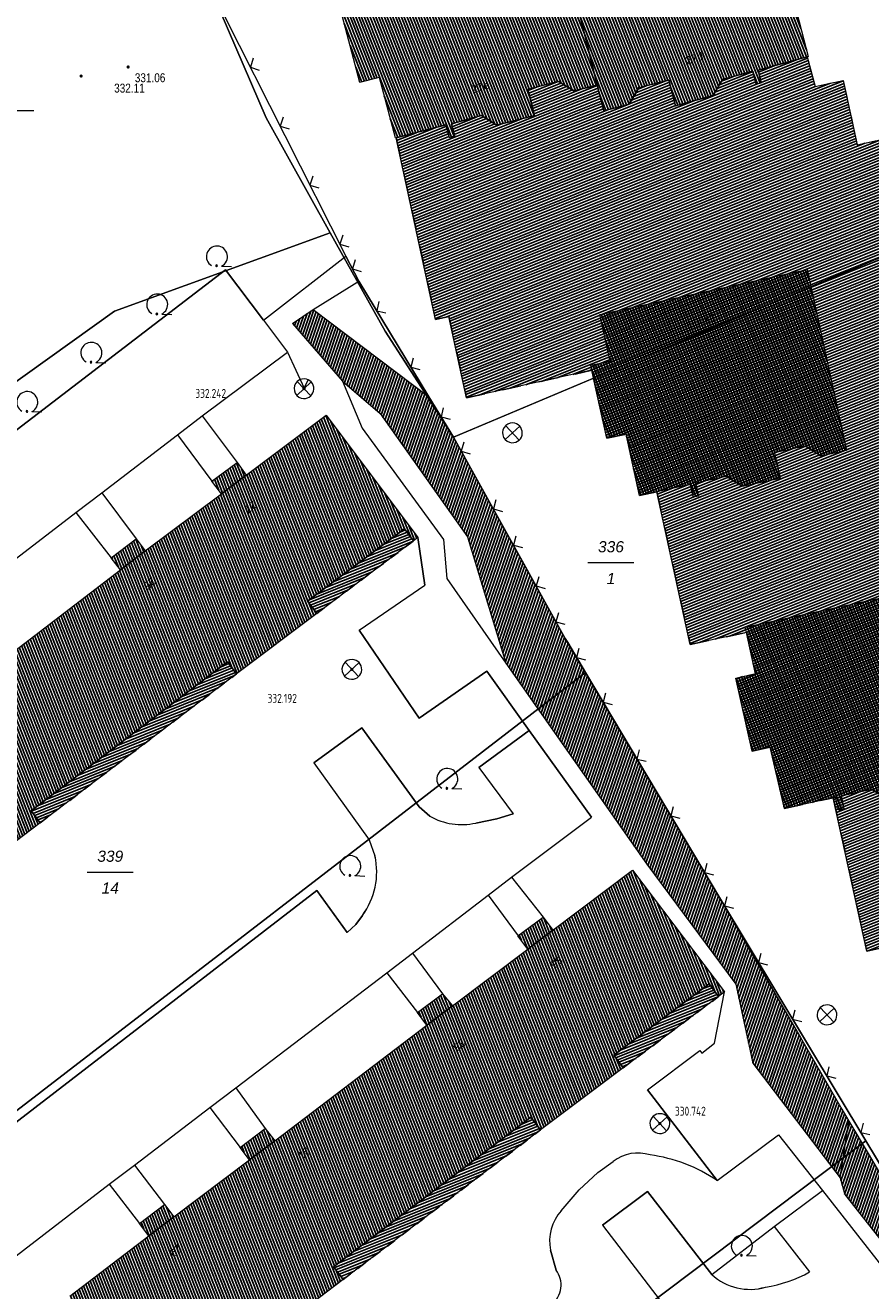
# Model space of a CAD drawing. Header units: metres. Extents: x 345144 to 348639, y 5629211 to 5635235.
# Tile 949 of 1056: x 347584 to 347648, y 5631077 to 5631172. Entities that reach past the tile are written whole.
import ezdxf
from ezdxf.enums import TextEntityAlignment as Align

# ---------------------------------------------------------------- set-up
doc = ezdxf.new("R2010")
doc.units = ezdxf.units.M
doc.header["$MEASUREMENT"] = 0
doc.linetypes.add('4_4', pattern=[1.4, 0.7, -0.7])
doc.linetypes.add('8_8', pattern=[2.8, 1.4, -1.4])
for name, color, linetype in [('011 Gebäude', 7, 'Continuous'), ('028 Geländeform', 7, 'Continuous'), ('028 Geländeform Ausg.', 7, 'Continuous'), ('065-066 Ver_Entsorgung', 7, 'Continuous'), ('065-066 Ver_Entsorgung Ausg.', 7, 'Continuous'), ('081-083 Topographie', 7, 'Continuous'), ('AX Flurstück', 7, 'Continuous'), ('AX Gebäude', 7, 'Continuous'), ('Definitionslinie', 7, 'Continuous'), ('Präsentationsobjekt -Text (punktförmig)', 7, 'Continuous')]:
    doc.layers.add(name, color=color, linetype=linetype)
doc.styles.add('ARIAL', font='arial.ttf', dxfattribs={"height": 1})
doc.styles.add('ARIALIT', font='ariali.ttf', dxfattribs={"height": 1})
doc.styles.add('DIN-6776-IT', font='txt', dxfattribs={"height": 1})
pattern_1 = [(201.882352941, (0, 0), (0.074540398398, -0.185590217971), [])]
pattern_2 = [(250.9552151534, (0, 0), (0.1890527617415, -0.065261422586), [])]
pattern_3 = [(111.5294117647, (0, 0), (-0.186045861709, -0.07339575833), [])]

# ---------------------------------------------------------------- blocks, each defined once
blk = doc.blocks.new('alk_3504_nrw')
at = {"color": 134, "lineweight": 5, "true_color": 0x00b2b2, "flags": 128}
for points in [[(-0.729333, -0.684), (-0.707333, -0.707333), (0.707333, 0.707333)], [(-0.707333, 0.707333), (0.707333, -0.707333)]]:
    blk.add_lwpolyline(points, dxfattribs=at)
at = {"color": 134, "lineweight": 5, "true_color": 0x00b2b2}
for start, end in [(90, -90), (-90, 90)]:
    blk.add_arc((0, 0), 1, start, end, dxfattribs=at)
blk = doc.blocks.new('alk_043x_nrw')
h = blk.add_hatch(color=7)
edge = h.paths.add_edge_path(flags=0)
edge.add_arc((0, 0), 1, 180, 360, ccw=False)
edge.add_arc((0, 0), 1, 0, 180, ccw=False)
blk = doc.blocks.new('alk_7100_nrwx2')
at = {"true_color": 0x2e2e2e}
h = blk.add_hatch(color=250, dxfattribs=at)
edge = h.paths.add_edge_path(flags=0)
edge.add_arc((0.024073, -0.597267), 0.057254, 180, 360, ccw=False)
edge.add_arc((0.024073, -0.597267), 0.057255, 0, 180, ccw=False)
at = {"color": 250, "lineweight": 5, "true_color": 0x2e2e2e, "flags": 128}
blk.add_lwpolyline([(0.349382, -0.597267), (1, -0.597267)], dxfattribs=at)
at = {"color": 250, "lineweight": 5, "true_color": 0x2e2e2e}
for centre, radius, start, end in [((0.024073, 0.012362), 0.690995, -61.91481688, -118.08518312), ((0.024073, -0.597267), 0.057255, 0, 180), ((0.024073, -0.597267), 0.057254, 180, 0)]:
    blk.add_arc(centre, radius, start, end, dxfattribs=at)

msp = doc.modelspace()

# ---------------------------------------------------------------- hatches: boundary and pattern name
at = {"layer": '011 Gebäude', "true_color": 0x8f8f8f}
h = msp.add_hatch(dxfattribs=at)
h.set_pattern_fill('_USER', color=252, scale=0.2, angle=201.88235294, style=0, pattern_type=0)
h.set_pattern_definition(pattern_1)
h.paths.add_polyline_path([(347672.322, 5631114.234), (347668.921, 5631111.55), (347668.921, 5631111.55), (347671.94, 5631105.073), (347671.94, 5631105.073), (347671.756, 5631104.99), (347671.756, 5631104.99), (347672.881, 5631102.623), (347672.881, 5631102.623), (347667.353, 5631100.046), (347667.353, 5631100.046), (347666.228, 5631102.413), (347666.228, 5631102.413), (347665.653, 5631102.286), (347665.653, 5631102.286), (347664.707, 5631106.598), (347664.707, 5631106.598), (347649.028, 5631103.182), (347649.028, 5631103.182), (347649.113, 5631102.828), (347649.113, 5631102.828), (347647.235, 5631102.414), (347647.235, 5631102.414), (347644.695, 5631114.025), (347644.695, 5631114.025), (347641, 5631113.225), (347641, 5631113.225), (347639.928, 5631117.871), (347639.928, 5631117.871), (347638.555, 5631117.567), (347638.555, 5631117.567), (347637.338, 5631123.09), (347637.338, 5631123.09), (347638.803, 5631123.421), (347638.803, 5631123.421), (347638.129, 5631126.55), (347638.129, 5631126.55), (347633.879, 5631125.622), (347633.879, 5631125.622), (347631.347, 5631137.193), (347631.347, 5631137.193), (347630.035, 5631136.916), (347630.035, 5631136.916), (347629.022, 5631141.55), (347629.022, 5631141.55), (347627.569, 5631141.239), (347627.569, 5631141.239), (347626.565, 5631145.793), (347626.565, 5631145.793), (347626.436, 5631146.378), (347626.436, 5631146.378), (347616.956, 5631144.302), (347616.956, 5631144.302), (347615.614, 5631150.45), (347615.614, 5631150.45), (347614.615, 5631150.231), (347614.615, 5631150.231), (347611.621, 5631163.971), (347611.621, 5631163.971), (347615.403, 5631164.948), (347615.403, 5631164.948), (347615.634, 5631163.988), (347615.634, 5631163.988), (347616.059, 5631164.091), (347616.059, 5631164.091), (347615.807, 5631165.042), (347615.807, 5631165.042), (347618.093, 5631165.65), (347618.093, 5631165.65), (347619.255, 5631164.942), (347619.255, 5631164.942), (347622.096, 5631165.657), (347622.096, 5631165.657), (347621.586, 5631167.639), (347621.586, 5631167.639), (347623.873, 5631168.247), (347623.873, 5631168.247), (347625.084, 5631167.527), (347625.084, 5631167.527), (347626.823, 5631167.967), (347626.823, 5631167.967), (347627.344, 5631166.004), (347627.344, 5631166.004), (347629.266, 5631166.527), (347629.266, 5631166.527), (347629.997, 5631167.768), (347629.997, 5631167.768), (347632.262, 5631168.346), (347632.262, 5631168.346), (347632.764, 5631166.404), (347632.764, 5631166.404), (347635.617, 5631167.169), (347635.617, 5631167.169), (347636.327, 5631168.391), (347636.327, 5631168.391), (347638.624, 5631169.008), (347638.624, 5631169.008), (347638.854, 5631168.038), (347638.854, 5631168.038), (347639.248, 5631168.132), (347639.248, 5631168.132), (347639.008, 5631169.103), (347639.008, 5631169.103), (347642.721, 5631170.103), (347642.721, 5631170.103), (347643.32, 5631167.857), (347643.32, 5631167.857), (347645.44, 5631168.311), (347645.44, 5631168.311), (347646.513, 5631163.434), (347646.513, 5631163.434), (347651.389, 5631164.497), (347651.389, 5631164.497), (347653.039, 5631156.938), (347653.039, 5631156.938), (347655.616, 5631145.132), (347655.616, 5631145.132), (347663.659, 5631134.979), (347663.659, 5631134.979), (347666.611, 5631121.44), (347666.611, 5631121.44)], flags=0)
h = msp.add_hatch(dxfattribs=at)
h.set_pattern_fill('_USER', color=252, scale=0.2, angle=201.88235294, style=0, pattern_type=0)
h.set_pattern_definition(pattern_1)
h.paths.add_polyline_path([(347612.942, 5631133.475), (347605.618, 5631127.988), (347605.618, 5631127.988), (347604.93, 5631128.904), (347604.93, 5631128.904), (347612.253, 5631134.395), (347612.253, 5631134.395)], flags=0)
h = msp.add_hatch(dxfattribs=at)
h.set_pattern_fill('_USER', color=252, scale=0.2, angle=201.88235294, style=0, pattern_type=0)
h.set_pattern_definition(pattern_1)
h.paths.add_polyline_path([(347599.544, 5631123.411), (347584.693, 5631112.145), (347584.693, 5631112.145), (347584.007, 5631113.048), (347584.007, 5631113.048), (347598.859, 5631124.316), (347598.859, 5631124.316)], flags=0)
h = msp.add_hatch(dxfattribs=at)
h.set_pattern_fill('_USER', color=252, scale=0.2, angle=201.88235294, style=0, pattern_type=0)
h.set_pattern_definition(pattern_1)
h.paths.add_polyline_path([(347636.014, 5631098.994), (347628.8, 5631093.594), (347628.8, 5631093.594), (347628.089, 5631094.542), (347628.089, 5631094.542), (347635.3, 5631099.946), (347635.3, 5631099.946)], flags=0)
h = msp.add_hatch(dxfattribs=at)
h.set_pattern_fill('_USER', color=252, scale=0.2, angle=201.88235294, style=0, pattern_type=0)
h.set_pattern_definition(pattern_1)
h.paths.add_polyline_path([(347607.615, 5631077.575), (347606.881, 5631078.544), (347606.881, 5631078.544), (347621.826, 5631089.864), (347621.826, 5631089.864), (347622.557, 5631088.897), (347622.557, 5631088.897)], flags=0)
at = {"layer": '028 Geländeform', "true_color": 0xb27500}
h = msp.add_hatch(dxfattribs=at)
h.set_pattern_fill('_USER', color=44, scale=0.2, angle=250.95521515, style=0, pattern_type=0)
h.set_pattern_definition(pattern_2)
h.paths.add_polyline_path([(347645.869, 5631089.566), (347645.219, 5631085.263), (347645.219, 5631085.263), (347638.614, 5631093.957), (347638.614, 5631093.957), (347637.332, 5631099.916), (347637.332, 5631099.916), (347630.585, 5631108.999), (347630.585, 5631108.999), (347619.936, 5631124.225), (347619.936, 5631124.225), (347617.016, 5631133.778), (347617.016, 5631133.778), (347610.409, 5631143.102), (347610.409, 5631143.102), (347607.575, 5631145.551), (347607.575, 5631145.551), (347603.784, 5631149.916), (347603.784, 5631149.916), (347605.351, 5631150.989), (347605.351, 5631150.989), (347614.091, 5631144.381), (347614.091, 5631144.381), (347615.96, 5631141.329), (347615.96, 5631141.329), (347619.575, 5631134.816), (347619.575, 5631134.816), (347621.417, 5631131.499), (347621.417, 5631131.499), (347623.011, 5631128.625), (347623.011, 5631128.625), (347624.421, 5631126.086), (347624.421, 5631126.086), (347624.605, 5631125.777), (347624.605, 5631125.777), (347625.948, 5631123.513), (347625.948, 5631123.513), (347626.163, 5631123.152), (347626.163, 5631123.152), (347636.083, 5631106.48), (347636.083, 5631106.48), (347638.817, 5631101.755), (347638.817, 5631101.755), (347640.554, 5631098.751), (347640.554, 5631098.751), (347642.216, 5631095.881), (347642.216, 5631095.881), (347643.728, 5631093.267), (347643.728, 5631093.267), (347645.34, 5631090.48), (347645.34, 5631090.48)], flags=0)
h = msp.add_hatch(dxfattribs=at)
h.set_pattern_fill('_USER', color=44, scale=0.2, angle=250.95521515, style=0, pattern_type=0)
h.set_pattern_definition(pattern_2)
h.paths.add_polyline_path([(347681.341, 5631096.922), (347684.046, 5631098.409), (347684.046, 5631098.409), (347686.343, 5631094.921), (347686.343, 5631094.921), (347685.495, 5631094.305), (347685.495, 5631094.305), (347682.74, 5631092.309), (347682.74, 5631092.309), (347682.006, 5631091.776), (347682.006, 5631091.776), (347680.376, 5631094.212), (347680.376, 5631094.212), (347654.544, 5631076.39), (347654.544, 5631076.39), (347651.138, 5631077.183), (347651.138, 5631077.183), (347650.58, 5631077.675), (347650.58, 5631077.675), (347645.564, 5631084.003), (347645.564, 5631084.003), (347645.219, 5631085.263), (347645.219, 5631085.263), (347645.869, 5631089.566), (347645.869, 5631089.566), (347647.327, 5631087.119), (347647.327, 5631087.119), (347648.198, 5631085.657), (347648.198, 5631085.657), (347649.026, 5631084.268), (347649.026, 5631084.268), (347651.158, 5631080.69), (347651.158, 5631080.69), (347652.446, 5631078.528), (347652.446, 5631078.528), (347652.667, 5631078.968), (347652.667, 5631078.968), (347653.74, 5631079.69), (347653.74, 5631079.69), (347671.35, 5631091.538), (347671.35, 5631091.538), (347672.424, 5631092.255), (347672.424, 5631092.255), (347676.096, 5631094.112), (347676.096, 5631094.112), (347677.819, 5631094.984), (347677.819, 5631094.984), (347678.323, 5631095.26), (347678.323, 5631095.26)], flags=0)
at = {"layer": 'AX Gebäude', "true_color": 0x4f4f4f}
h = msp.add_hatch(dxfattribs=at)
h.set_pattern_fill('_USER', color=251, scale=0.2, angle=111.52941176, style=0, pattern_type=0)
h.set_pattern_definition(pattern_3)
h.paths.add_polyline_path([(347623.938, 5631179.701), (347639.219, 5631183.663), (347640.149, 5631180.203), (347641.604, 5631180.554), (347643.054, 5631175.112), (347641.607, 5631174.721), (347642.811, 5631170.119), (347642.721, 5631170.102), (347639.007, 5631169.102), (347639.248, 5631168.132), (347638.854, 5631168.038), (347638.623, 5631169.008), (347636.327, 5631168.391), (347635.617, 5631167.169), (347632.764, 5631166.404), (347632.262, 5631168.346), (347629.997, 5631167.767), (347629.266, 5631166.526), (347627.344, 5631166.004), (347626.823, 5631167.966)], flags=0)
h = msp.add_hatch(dxfattribs=at)
h.set_pattern_fill('_USER', color=251, scale=0.2, angle=111.52941176, style=0, pattern_type=0)
h.set_pattern_definition(pattern_3)
h.paths.add_polyline_path([(347626.823, 5631167.966), (347625.084, 5631167.526), (347623.873, 5631168.246), (347621.587, 5631167.639), (347622.096, 5631165.657), (347619.255, 5631164.941), (347618.093, 5631165.649), (347615.807, 5631165.041), (347616.059, 5631164.091), (347615.634, 5631163.988), (347615.403, 5631164.948), (347611.621, 5631163.971), (347611.581, 5631163.962), (347610.355, 5631168.525), (347608.889, 5631168.154), (347607.44, 5631173.617), (347608.886, 5631173.998), (347607.948, 5631177.509), (347623.444, 5631181.592), (347623.938, 5631179.701)], flags=0)
h = msp.add_hatch(dxfattribs=at)
h.set_pattern_fill('_USER', color=251, scale=0.2, angle=111.52941176, style=0, pattern_type=0)
h.set_pattern_definition(pattern_3)
h.paths.add_polyline_path([(347627.049, 5631150.606), (347642.717, 5631154.002), (347645.703, 5631140.311), (347643.765, 5631139.89), (347642.564, 5631140.639), (347640.253, 5631140.143), (347640.684, 5631138.194), (347637.817, 5631137.58), (347636.597, 5631138.35), (347634.285, 5631137.833), (347634.506, 5631136.864), (347634.112, 5631136.77), (347633.881, 5631137.74), (347631.347, 5631137.192), (347630.035, 5631136.915), (347629.022, 5631141.549), (347627.569, 5631141.238), (347626.437, 5631146.378), (347626.362, 5631146.761), (347627.826, 5631147.072)], flags=0)
h = msp.add_hatch(dxfattribs=at)
h.set_pattern_fill('_USER', color=251, scale=0.2, angle=111.52941176, style=0, pattern_type=0)
h.set_pattern_definition(pattern_3)
h.paths.add_polyline_path([(347579.295, 5631122.506), (347590.758, 5631131.283), (347592.641, 5631132.709), (347598.399, 5631137.043), (347600.286, 5631138.449), (347606.334, 5631142.981), (347613.273, 5631133.724), (347612.942, 5631133.475), (347612.253, 5631134.394), (347604.93, 5631128.903), (347605.617, 5631127.988), (347599.543, 5631123.41), (347598.859, 5631124.315), (347584.007, 5631113.048), (347584.693, 5631112.144), (347578.564, 5631107.482), (347577.91, 5631108.34), (347570.6, 5631102.771), (347571.255, 5631101.912), (347570.738, 5631101.519), (347563.748, 5631110.749), (347569.706, 5631115.26), (347571.632, 5631116.7), (347577.403, 5631121.061)], flags=0)
h = msp.add_hatch(dxfattribs=at)
h.set_pattern_fill('_USER', color=251, scale=0.2, angle=111.52941176, style=0, pattern_type=0)
h.set_pattern_definition(pattern_3)
h.paths.add_polyline_path([(347597.686, 5631137.999), (347599.584, 5631139.393), (347600.286, 5631138.449), (347598.399, 5631137.043)], flags=0)
h = msp.add_hatch(dxfattribs=at)
h.set_pattern_fill('_USER', color=251, scale=0.2, angle=111.52941176, style=0, pattern_type=0)
h.set_pattern_definition(pattern_3)
h.paths.add_polyline_path([(347590.066, 5631132.195), (347591.955, 5631133.619), (347592.641, 5631132.709), (347590.758, 5631131.283)], flags=0)
h = msp.add_hatch(dxfattribs=at)
h.set_pattern_fill('_USER', color=251, scale=0.2, angle=111.52941176, style=0, pattern_type=0)
h.set_pattern_definition(pattern_3)
h.paths.add_polyline_path([(347638.045, 5631126.933), (347653.703, 5631130.32), (347656.679, 5631116.63), (347654.69, 5631116.191), (347653.511, 5631116.969), (347651.219, 5631116.472), (347651.64, 5631114.513), (347648.783, 5631113.909), (347647.603, 5631114.657), (347645.291, 5631114.161), (347645.502, 5631113.192), (347645.108, 5631113.088), (347644.877, 5631114.058), (347644.695, 5631114.025), (347641, 5631113.224), (347639.928, 5631117.871), (347638.555, 5631117.567), (347637.338, 5631123.09), (347638.803, 5631123.42), (347638.129, 5631126.55)], flags=0)
h = msp.add_hatch(dxfattribs=at)
h.set_pattern_fill('_USER', color=251, scale=0.2, angle=111.52941176, style=0, pattern_type=0)
h.set_pattern_definition(pattern_3)
h.paths.add_polyline_path([(347594.81, 5631082.308), (347600.542, 5631086.639), (347602.434, 5631088.072), (347613.958, 5631096.824), (347615.9, 5631098.29), (347621.591, 5631102.584), (347623.488, 5631104.011), (347629.502, 5631108.558), (347636.473, 5631099.339), (347636.013, 5631098.993), (347635.3, 5631099.946), (347628.088, 5631094.542), (347628.799, 5631093.594), (347622.557, 5631088.897), (347621.825, 5631089.863), (347606.881, 5631078.543), (347607.615, 5631077.575), (347601.612, 5631073.006), (347600.896, 5631073.944), (347593.611, 5631068.382), (347594.329, 5631067.442), (347593.927, 5631067.135), (347586.925, 5631076.305), (347592.918, 5631080.88)], flags=0)
h = msp.add_hatch(dxfattribs=at)
h.set_pattern_fill('_USER', color=251, scale=0.2, angle=111.52941176, style=0, pattern_type=0)
h.set_pattern_definition(pattern_3)
h.paths.add_polyline_path([(347620.844, 5631103.576), (347622.743, 5631105), (347623.488, 5631104.011), (347621.591, 5631102.584)], flags=0)
h = msp.add_hatch(dxfattribs=at)
h.set_pattern_fill('_USER', color=251, scale=0.2, angle=111.52941176, style=0, pattern_type=0)
h.set_pattern_definition(pattern_3)
h.paths.add_polyline_path([(347613.244, 5631097.771), (347615.123, 5631099.206), (347615.9, 5631098.29), (347613.958, 5631096.824)], flags=0)
h = msp.add_hatch(dxfattribs=at)
h.set_pattern_fill('_USER', color=251, scale=0.2, angle=111.52941176, style=0, pattern_type=0)
h.set_pattern_definition(pattern_3)
h.paths.add_polyline_path([(347599.831, 5631087.579), (347601.721, 5631089.013), (347602.434, 5631088.072), (347600.542, 5631086.639)], flags=0)
h = msp.add_hatch(dxfattribs=at)
h.set_pattern_fill('_USER', color=251, scale=0.2, angle=111.52941176, style=0, pattern_type=0)
h.set_pattern_definition(pattern_3)
h.paths.add_polyline_path([(347592.202, 5631081.824), (347594.102, 5631083.248), (347594.81, 5631082.308), (347592.918, 5631080.88)], flags=0)

# ---------------------------------------------------------------- linework, layer by layer
at = {"layer": '011 Gebäude', "color": 251, "linetype": 'Continuous', "lineweight": 13, "true_color": 0x4f4f4f, "flags": 128}
for points in [[(347649.113, 5631102.828), (347647.235, 5631102.414), (347647.235, 5631102.414), (347644.695, 5631114.025), (347644.695, 5631114.025), (347641, 5631113.225), (347641, 5631113.225), (347639.928, 5631117.871), (347639.928, 5631117.871), (347638.555, 5631117.567), (347638.555, 5631117.567), (347637.338, 5631123.09), (347637.338, 5631123.09), (347638.803, 5631123.421), (347638.803, 5631123.421), (347638.129, 5631126.55), (347638.129, 5631126.55), (347633.879, 5631125.622), (347633.879, 5631125.622), (347631.347, 5631137.193), (347631.347, 5631137.193), (347630.035, 5631136.916), (347630.035, 5631136.916), (347629.022, 5631141.55), (347629.022, 5631141.55), (347627.569, 5631141.239), (347627.569, 5631141.239), (347626.565, 5631145.793), (347626.565, 5631145.793), (347626.436, 5631146.378), (347626.436, 5631146.378), (347616.956, 5631144.302), (347616.956, 5631144.302), (347615.614, 5631150.45), (347615.614, 5631150.45), (347614.615, 5631150.231), (347614.615, 5631150.231), (347611.621, 5631163.971), (347611.621, 5631163.971), (347615.403, 5631164.948), (347615.403, 5631164.948), (347615.634, 5631163.988), (347615.634, 5631163.988), (347616.059, 5631164.091), (347616.059, 5631164.091), (347615.807, 5631165.042), (347615.807, 5631165.042), (347618.093, 5631165.65), (347618.093, 5631165.65), (347619.255, 5631164.942), (347619.255, 5631164.942), (347622.096, 5631165.657), (347622.096, 5631165.657), (347621.586, 5631167.639), (347621.586, 5631167.639), (347623.873, 5631168.247), (347623.873, 5631168.247), (347625.084, 5631167.527), (347625.084, 5631167.527), (347626.823, 5631167.967), (347626.823, 5631167.967), (347627.344, 5631166.004), (347627.344, 5631166.004), (347629.266, 5631166.527), (347629.266, 5631166.527), (347629.997, 5631167.768), (347629.997, 5631167.768), (347632.262, 5631168.346), (347632.262, 5631168.346), (347632.764, 5631166.404), (347632.764, 5631166.404), (347635.617, 5631167.169), (347635.617, 5631167.169), (347636.327, 5631168.391), (347636.327, 5631168.391), (347638.624, 5631169.008), (347638.624, 5631169.008), (347638.854, 5631168.038), (347638.854, 5631168.038), (347639.248, 5631168.132), (347639.248, 5631168.132), (347639.008, 5631169.103), (347639.008, 5631169.103), (347642.721, 5631170.103), (347642.721, 5631170.103), (347643.32, 5631167.857), (347643.32, 5631167.857), (347645.44, 5631168.311), (347645.44, 5631168.311), (347646.513, 5631163.434), (347646.513, 5631163.434), (347651.389, 5631164.497)], [(347612.942, 5631133.475), (347605.618, 5631127.988), (347605.618, 5631127.988), (347604.93, 5631128.904), (347604.93, 5631128.904), (347612.253, 5631134.395), (347612.253, 5631134.395), (347612.942, 5631133.475)], [(347599.544, 5631123.411), (347584.693, 5631112.145), (347584.693, 5631112.145), (347584.007, 5631113.048), (347584.007, 5631113.048), (347598.859, 5631124.316), (347598.859, 5631124.316), (347599.544, 5631123.411)], [(347636.014, 5631098.994), (347628.8, 5631093.594), (347628.8, 5631093.594), (347628.089, 5631094.542), (347628.089, 5631094.542), (347635.3, 5631099.946), (347635.3, 5631099.946), (347636.014, 5631098.994)], [(347607.615, 5631077.575), (347606.881, 5631078.544), (347606.881, 5631078.544), (347621.826, 5631089.864), (347621.826, 5631089.864), (347622.557, 5631088.897), (347622.557, 5631088.897), (347607.615, 5631077.575)]]:
    msp.add_lwpolyline(points, dxfattribs=at)
at = {"layer": '081-083 Topographie', "color": 7, "linetype": 'Continuous', "lineweight": 5, "flags": 128}
for points in [[(347601.594, 5631150.166), (347607.83, 5631155.009)], [(347652.667, 5631078.968), (347647.163, 5631088.078), (347647.163, 5631088.078), (347636.083, 5631106.48), (347636.083, 5631106.48), (347626.163, 5631123.152), (347626.163, 5631123.152), (347625.948, 5631123.513), (347625.948, 5631123.513), (347624.605, 5631125.777), (347624.605, 5631125.777), (347624.421, 5631126.086), (347624.421, 5631126.086), (347623.011, 5631128.625), (347623.011, 5631128.625), (347621.417, 5631131.499), (347621.417, 5631131.499), (347619.575, 5631134.816), (347619.575, 5631134.816), (347615.96, 5631141.329), (347615.96, 5631141.329), (347614.091, 5631144.381), (347614.091, 5631144.381), (347608.805, 5631153.124), (347608.805, 5631153.124), (347607.83, 5631155.009)], [(347601.594, 5631150.166), (347598.723, 5631153.971), (347598.723, 5631153.971), (347556.029, 5631121.283), (347556.029, 5631121.283), (347558.811, 5631117.581), (347558.811, 5631117.581), (347557.846, 5631116.647), (347557.846, 5631116.647), (347556.033, 5631115.576)], [(347605.351, 5631150.989), (347608.805, 5631153.124)], [(347601.594, 5631150.166), (347603.411, 5631147.764)], [(347596.941, 5631142.924), (347603.411, 5631147.764)], [(347603.411, 5631147.764), (347604.663, 5631145.024), (347604.663, 5631145.024), (347604.982, 5631145.718)], [(347607.575, 5631145.551), (347609.044, 5631142.006), (347609.044, 5631142.006), (347615.207, 5631133.587), (347615.207, 5631133.587), (347615.465, 5631130.621), (347615.465, 5631130.621), (347619.936, 5631124.225)], [(347595.071, 5631141.498), (347596.941, 5631142.924)], [(347596.941, 5631142.924), (347599.585, 5631139.394)], [(347589.364, 5631137.114), (347595.071, 5631141.498)], [(347595.071, 5631141.498), (347597.687, 5631138)], [(347587.399, 5631135.608), (347589.364, 5631137.114)], [(347589.364, 5631137.114), (347591.955, 5631133.619)], [(347575.996, 5631126.866), (347587.399, 5631135.608)], [(347587.399, 5631135.608), (347590.066, 5631132.195)], [(347621.693, 5631119.12), (347618.493, 5631123.616), (347618.493, 5631123.616), (347613.367, 5631120.061), (347613.367, 5631120.061), (347608.832, 5631126.721), (347608.832, 5631126.721), (347613.794, 5631130.131), (347613.794, 5631130.131), (347613.274, 5631133.724)], [(347614.176, 5631112.643), (347613.364, 5631113.353), (347613.364, 5631113.353), (347609.037, 5631119.32), (347609.037, 5631119.32), (347605.395, 5631116.671), (347605.395, 5631116.671), (347609.592, 5631110.851), (347609.592, 5631110.851), (347610.025, 5631109.63)], [(347621.693, 5631119.12), (347617.887, 5631116.314), (347617.887, 5631116.314), (347620.472, 5631112.813), (347620.472, 5631112.813), (347619.235, 5631112.447), (347619.235, 5631112.447), (347617.651, 5631112.122)], [(347620.365, 5631108.023), (347626.411, 5631112.57), (347626.411, 5631112.57), (347621.693, 5631119.12)], [(347618.59, 5631106.673), (347620.365, 5631108.023)], [(347620.365, 5631108.023), (347622.744, 5631105)], [(347609.072, 5631105.121), (347608.577, 5631104.43), (347608.577, 5631104.43), (347607.916, 5631103.826), (347607.916, 5631103.826), (347605.636, 5631107.019), (347605.636, 5631107.019), (347579.101, 5631086.583), (347579.101, 5631086.583), (347581.964, 5631082.587), (347581.964, 5631082.587), (347580.114, 5631081.297)], [(347610.914, 5631100.774), (347612.859, 5631102.269), (347612.859, 5631102.269), (347618.59, 5631106.673)], [(347618.59, 5631106.673), (347620.845, 5631103.577)], [(347612.859, 5631102.269), (347615.123, 5631099.206)], [(347599.507, 5631092.092), (347610.914, 5631100.774)], [(347610.914, 5631100.774), (347613.244, 5631097.771)], [(347635.918, 5631085.059), (347630.643, 5631091.925), (347630.643, 5631091.925), (347634.612, 5631094.909), (347634.612, 5631094.909), (347634.758, 5631094.717), (347634.758, 5631094.717), (347635.706, 5631095.452), (347635.706, 5631095.452), (347636.473, 5631099.339)], [(347597.527, 5631090.588), (347599.507, 5631092.092)], [(347599.507, 5631092.092), (347601.721, 5631089.013)], [(347591.824, 5631086.241), (347597.527, 5631090.588)], [(347597.527, 5631090.588), (347599.831, 5631087.579)], [(347635.918, 5631085.059), (347640.565, 5631088.52), (347640.565, 5631088.52), (347643.881, 5631084.305)], [(347589.915, 5631084.787), (347591.824, 5631086.241)], [(347591.824, 5631086.241), (347594.101, 5631083.249)], [(347624.121, 5631082.784), (347625.461, 5631084.375), (347625.461, 5631084.375), (347626.894, 5631085.666), (347626.894, 5631085.666), (347628.051, 5631086.505)], [(347581.889, 5631078.623), (347589.915, 5631084.787)], [(347589.915, 5631084.787), (347592.202, 5631081.825)], [(347635.502, 5631077.959), (347630.651, 5631084.248), (347630.651, 5631084.248), (347627.249, 5631081.693), (347627.249, 5631081.693), (347631.932, 5631075.567)], [(347640.232, 5631081.591), (347643.881, 5631084.305)], [(347643.881, 5631084.305), (347648.719, 5631078.14)], [(347635.502, 5631077.959), (347640.232, 5631081.591)], [(347640.232, 5631081.591), (347642.901, 5631078.149)], [(347623.721, 5631078.294), (347623.313, 5631079.802)]]:
    msp.add_lwpolyline(points, dxfattribs=at)
at = {"layer": '081-083 Topographie', "color": 7, "linetype": 'Continuous', "lineweight": 5}
for centre, radius, start, end in [((347616.578, 5631116.811), 4.810203, -119.95465761, -77.11073247), ((347604.569, 5631108.429), 5.586621, -36.30179874, 12.41422966), ((347629.912, 5631084.139), 3.010196, 72.16104546, 128.18716001), ((347629.292, 5631075.355), 11.750616, 55.67430053, 82.45948857), ((347626.586, 5631080.516), 3.349974, 137.3834264, -167.69380712), ((347622.249, 5631077.158), 1.859499, -52.53849222, 37.65877419), ((347638.375, 5631081.057), 4.225672, -132.841994, -73.51634283), ((347638.15, 5631086.561), 9.660939, -81.52436256, -60.54274275)]:
    msp.add_arc(centre, radius, start, end, dxfattribs=at)
at = {"layer": 'AX Flurstück', "color": 8, "linetype": 'Continuous', "lineweight": 13, "true_color": 0x808080, "flags": 128}
for points in [[(347567.615, 5631206.936), (347583.121, 5631214.451), (347583.593, 5631213.16), (347594.209, 5631183.921), (347596.027, 5631178.914), (347601.785, 5631165.491), (347606.635, 5631156.778), (347590.324, 5631150.857), (347578.637, 5631142.515), (347572.979, 5631150.05), (347554.681, 5631200.386), (347567.615, 5631206.936)], [(347594.209, 5631183.921), (347646.638, 5631198.346), (347650.309, 5631181.765), (347657.647, 5631158.878), (347615.96, 5631141.329), (347610.795, 5631149.334), (347606.635, 5631156.778), (347601.785, 5631165.491), (347596.027, 5631178.914), (347594.209, 5631183.921)], [(347615.96, 5631141.329), (347657.647, 5631158.878), (347660.321, 5631148.467), (347666.871, 5631131.799), (347668.006, 5631128.732), (347680.29, 5631097.549), (347675.311, 5631094.199), (347672.636, 5631092.396), (347671.35, 5631091.538), (347652.667, 5631078.968), (347647.163, 5631088.078), (347636.082, 5631106.48), (347625.947, 5631123.512), (347624.421, 5631126.086), (347615.96, 5631141.329)], [(347590.324, 5631150.857), (347606.635, 5631156.778), (347610.795, 5631149.334), (347615.96, 5631141.329), (347624.421, 5631126.086), (347625.947, 5631123.512), (347578.833, 5631087.231), (347574.458, 5631092.362), (347569.862, 5631089.316), (347566.608, 5631094.192), (347555.228, 5631110.655), (347548.092, 5631120.711), (347578.637, 5631142.515), (347590.324, 5631150.857)], [(347578.833, 5631087.231), (347625.947, 5631123.512), (347636.082, 5631106.48), (347647.163, 5631088.078), (347600.658, 5631053.012), (347596.874, 5631058.139), (347592.549, 5631054.883), (347585.988, 5631065.056), (347577.742, 5631077.619), (347569.862, 5631089.316), (347574.458, 5631092.362), (347578.833, 5631087.231)], [(347600.658, 5631053.012), (347647.163, 5631088.078), (347652.667, 5631078.968)]]:
    msp.add_lwpolyline(points, dxfattribs=at)
at = {"layer": 'AX Gebäude', "color": 7, "linetype": 'Continuous', "lineweight": 5, "flags": 128}
for points in [[(347623.938, 5631179.701), (347639.219, 5631183.663), (347640.149, 5631180.203), (347641.604, 5631180.554), (347643.054, 5631175.112), (347641.607, 5631174.721), (347642.811, 5631170.119), (347642.721, 5631170.102), (347639.007, 5631169.102), (347639.248, 5631168.132), (347638.854, 5631168.038), (347638.623, 5631169.008), (347636.327, 5631168.391), (347635.617, 5631167.169), (347632.764, 5631166.404), (347632.262, 5631168.346), (347629.997, 5631167.767), (347629.266, 5631166.526), (347627.344, 5631166.004), (347626.823, 5631167.966), (347623.938, 5631179.701)], [(347626.823, 5631167.966), (347625.084, 5631167.526), (347623.873, 5631168.246), (347621.587, 5631167.639), (347622.096, 5631165.657), (347619.255, 5631164.941), (347618.093, 5631165.649), (347615.807, 5631165.041), (347616.059, 5631164.091), (347615.634, 5631163.988), (347615.403, 5631164.948), (347611.621, 5631163.971), (347611.581, 5631163.962), (347610.355, 5631168.525), (347608.889, 5631168.154), (347607.44, 5631173.617), (347608.886, 5631173.998), (347607.948, 5631177.509), (347623.444, 5631181.592), (347623.938, 5631179.701), (347626.823, 5631167.966)], [(347627.049, 5631150.606), (347642.717, 5631154.002), (347645.703, 5631140.311), (347643.765, 5631139.89), (347642.564, 5631140.639), (347640.253, 5631140.143), (347640.684, 5631138.194), (347637.817, 5631137.58), (347636.597, 5631138.35), (347634.285, 5631137.833), (347634.506, 5631136.864), (347634.112, 5631136.77), (347633.881, 5631137.74), (347631.347, 5631137.192), (347630.035, 5631136.915), (347629.022, 5631141.549), (347627.569, 5631141.238), (347626.437, 5631146.378), (347626.362, 5631146.761), (347627.826, 5631147.072), (347627.049, 5631150.606)], [(347579.295, 5631122.506), (347590.758, 5631131.283), (347592.641, 5631132.709), (347598.399, 5631137.043), (347600.286, 5631138.449), (347606.334, 5631142.981), (347613.273, 5631133.724), (347612.942, 5631133.475), (347612.253, 5631134.394), (347604.93, 5631128.903), (347605.617, 5631127.988), (347599.543, 5631123.41), (347598.859, 5631124.315), (347584.007, 5631113.048), (347584.693, 5631112.144), (347578.564, 5631107.482)], [(347597.686, 5631137.999), (347599.584, 5631139.393), (347600.286, 5631138.449), (347598.399, 5631137.043), (347597.686, 5631137.999)], [(347590.066, 5631132.195), (347591.955, 5631133.619), (347592.641, 5631132.709), (347590.758, 5631131.283), (347590.066, 5631132.195)], [(347638.045, 5631126.933), (347653.703, 5631130.32), (347656.679, 5631116.63), (347654.69, 5631116.191), (347653.511, 5631116.969), (347651.219, 5631116.472), (347651.64, 5631114.513), (347648.783, 5631113.909), (347647.603, 5631114.657), (347645.291, 5631114.161), (347645.502, 5631113.192), (347645.108, 5631113.088), (347644.877, 5631114.058), (347644.695, 5631114.025), (347641, 5631113.224), (347639.928, 5631117.871), (347638.555, 5631117.567), (347637.338, 5631123.09), (347638.803, 5631123.42), (347638.129, 5631126.55), (347638.045, 5631126.933)], [(347594.81, 5631082.308), (347600.542, 5631086.639), (347602.434, 5631088.072), (347613.958, 5631096.824), (347615.9, 5631098.29), (347621.591, 5631102.584), (347623.488, 5631104.011), (347629.502, 5631108.558), (347636.473, 5631099.339), (347636.013, 5631098.993), (347635.3, 5631099.946), (347628.088, 5631094.542), (347628.799, 5631093.594), (347622.557, 5631088.897), (347621.825, 5631089.863), (347606.881, 5631078.543), (347607.615, 5631077.575), (347601.612, 5631073.006)], [(347620.844, 5631103.576), (347622.743, 5631105), (347623.488, 5631104.011), (347621.591, 5631102.584), (347620.844, 5631103.576)], [(347613.244, 5631097.771), (347615.123, 5631099.206), (347615.9, 5631098.29), (347613.958, 5631096.824), (347613.244, 5631097.771)], [(347599.831, 5631087.579), (347601.721, 5631089.013), (347602.434, 5631088.072), (347600.542, 5631086.639), (347599.831, 5631087.579)], [(347592.202, 5631081.824), (347594.102, 5631083.248), (347594.81, 5631082.308), (347592.918, 5631080.88), (347592.202, 5631081.824)], [(347586.925, 5631076.305), (347592.918, 5631080.88), (347594.81, 5631082.308)]]:
    msp.add_lwpolyline(points, dxfattribs=at)
at = {"layer": 'Definitionslinie', "color": 7, "linetype": 'Continuous', "lineweight": 5, "flags": 128}
for points in [[(347598.987, 5631185.914), (347594.336, 5631184.079), (347594.336, 5631184.079), (347598.598, 5631173.278), (347607.83, 5631155.009)], [(347600.816, 5631169.997), (347600.596, 5631169.325), (347601.267, 5631169.104)], [(347603.071, 5631165.534), (347602.851, 5631164.863), (347603.522, 5631164.642)], [(347605.326, 5631161.072), (347605.106, 5631160.4), (347605.778, 5631160.179)], [(347607.582, 5631156.609), (347607.361, 5631155.937), (347608.033, 5631155.717)], [(347601.594, 5631150.166), (347607.83, 5631155.009)], [(347607.83, 5631155.009), (347608.805, 5631153.124)], [(347608.532, 5631154.74), (347608.318, 5631154.067), (347608.991, 5631153.852)], [(347608.532, 5631154.74), (347608.318, 5631154.067), (347608.991, 5631153.852)], [(347556.029, 5631121.283), (347598.723, 5631153.971)], [(347598.723, 5631153.971), (347601.594, 5631150.166)], [(347605.351, 5631150.989), (347608.805, 5631153.124)], [(347608.805, 5631153.124), (347614.091, 5631144.381)], [(347610.324, 5631151.578), (347610.155, 5631150.892), (347610.841, 5631150.723)], [(347610.324, 5631151.578), (347610.155, 5631150.892), (347610.841, 5631150.723)], [(347601.594, 5631150.166), (347603.411, 5631147.764)], [(347596.941, 5631142.924), (347603.411, 5631147.764)], [(347603.411, 5631147.764), (347604.663, 5631145.024)], [(347612.911, 5631147.3), (347612.741, 5631146.613), (347613.428, 5631146.444)], [(347612.911, 5631147.3), (347612.741, 5631146.613), (347613.428, 5631146.444)], [(347604.663, 5631145.024), (347604.982, 5631145.718)], [(347607.575, 5631145.551), (347609.044, 5631142.006)], [(347614.091, 5631144.381), (347615.96, 5631141.329)], [(347595.071, 5631141.498), (347596.941, 5631142.924)], [(347596.941, 5631142.924), (347599.585, 5631139.394)], [(347615.191, 5631143.543), (347615.026, 5631142.855), (347615.713, 5631142.69)], [(347615.191, 5631143.543), (347615.026, 5631142.855), (347615.713, 5631142.69)], [(347609.044, 5631142.006), (347615.207, 5631133.587)], [(347589.364, 5631137.114), (347595.071, 5631141.498)], [(347595.071, 5631141.498), (347597.687, 5631138)], [(347615.96, 5631141.329), (347619.575, 5631134.816)], [(347616.749, 5631140.938), (347616.554, 5631140.258), (347617.234, 5631140.064)], [(347616.749, 5631140.938), (347616.554, 5631140.258), (347617.234, 5631140.064)], [(347587.399, 5631135.608), (347589.364, 5631137.114)], [(347589.364, 5631137.114), (347591.955, 5631133.619)], [(347619.175, 5631136.566), (347618.981, 5631135.887), (347619.661, 5631135.692)], [(347619.175, 5631136.566), (347618.981, 5631135.887), (347619.661, 5631135.692)], [(347575.996, 5631126.866), (347587.399, 5631135.608)], [(347587.399, 5631135.608), (347590.066, 5631132.195)], [(347619.575, 5631134.816), (347621.417, 5631131.499)], [(347613.274, 5631133.724), (347613.794, 5631130.131)], [(347615.207, 5631133.587), (347615.465, 5631130.621)], [(347620.69, 5631133.837), (347620.496, 5631133.158), (347621.176, 5631132.963)], [(347620.69, 5631133.837), (347620.496, 5631133.158), (347621.176, 5631132.963)], [(347621.417, 5631131.499), (347623.011, 5631128.625)], [(347615.465, 5631130.621), (347619.936, 5631124.225)], [(347622.409, 5631130.742), (347622.214, 5631130.062), (347622.894, 5631129.867)], [(347622.409, 5631130.742), (347622.214, 5631130.062), (347622.894, 5631129.867)], [(347608.832, 5631126.721), (347613.794, 5631130.131)], [(347623.011, 5631128.625), (347624.421, 5631126.086)], [(347623.91, 5631128.035), (347623.716, 5631127.356), (347624.396, 5631127.161)], [(347623.91, 5631128.035), (347623.716, 5631127.356), (347624.396, 5631127.161)], [(347608.832, 5631126.721), (347613.367, 5631120.061)], [(347624.421, 5631126.086), (347624.605, 5631125.777)], [(347624.605, 5631125.777), (347625.948, 5631123.513)], [(347625.451, 5631125.33), (347625.277, 5631124.645), (347625.962, 5631124.47)], [(347625.451, 5631125.33), (347625.277, 5631124.645), (347625.962, 5631124.47)], [(347613.367, 5631120.061), (347618.493, 5631123.616)], [(347618.493, 5631123.616), (347621.693, 5631119.12)], [(347625.948, 5631123.513), (347626.163, 5631123.152)], [(347626.163, 5631123.152), (347636.083, 5631106.48)], [(347627.462, 5631121.947), (347627.288, 5631121.261), (347627.973, 5631121.087)], [(347627.462, 5631121.947), (347627.288, 5631121.261), (347627.973, 5631121.087)], [(347605.395, 5631116.671), (347609.037, 5631119.32)], [(347609.037, 5631119.32), (347613.364, 5631113.353)], [(347617.887, 5631116.314), (347621.693, 5631119.12)], [(347621.693, 5631119.12), (347626.411, 5631112.57)], [(347630.019, 5631117.65), (347629.845, 5631116.964), (347630.53, 5631116.79)], [(347630.019, 5631117.65), (347629.845, 5631116.964), (347630.53, 5631116.79)], [(347605.395, 5631116.671), (347609.592, 5631110.851)], [(347617.887, 5631116.314), (347620.472, 5631112.813)], [(347613.364, 5631113.353), (347614.176, 5631112.643)], [(347632.575, 5631113.353), (347632.401, 5631112.668), (347633.087, 5631112.494)], [(347632.575, 5631113.353), (347632.401, 5631112.668), (347633.087, 5631112.494)], [(347617.651, 5631112.122), (347619.235, 5631112.447)], [(347619.235, 5631112.447), (347620.472, 5631112.813)], [(347620.365, 5631108.023), (347626.411, 5631112.57)], [(347609.592, 5631110.851), (347610.025, 5631109.63)], [(347635.132, 5631109.056), (347634.958, 5631108.371), (347635.643, 5631108.197)], [(347635.132, 5631109.056), (347634.958, 5631108.371), (347635.643, 5631108.197)], [(347618.59, 5631106.673), (347620.365, 5631108.023)], [(347620.365, 5631108.023), (347622.744, 5631105)], [(347579.101, 5631086.583), (347605.636, 5631107.019)], [(347605.636, 5631107.019), (347607.916, 5631103.826)], [(347612.859, 5631102.269), (347618.59, 5631106.673)], [(347618.59, 5631106.673), (347620.845, 5631103.577)], [(347636.083, 5631106.48), (347647.163, 5631088.078)], [(347636.635, 5631106.532), (347636.465, 5631105.846), (347637.151, 5631105.676)], [(347636.635, 5631106.532), (347636.465, 5631105.846), (347637.151, 5631105.676)], [(347607.916, 5631103.826), (347608.577, 5631104.43)], [(347608.577, 5631104.43), (347609.072, 5631105.121)], [(347610.914, 5631100.774), (347612.859, 5631102.269)], [(347612.859, 5631102.269), (347615.123, 5631099.206)], [(347639.214, 5631102.249), (347639.044, 5631101.562), (347639.73, 5631101.392)], [(347639.214, 5631102.249), (347639.044, 5631101.562), (347639.73, 5631101.392)], [(347599.507, 5631092.092), (347610.914, 5631100.774)], [(347610.914, 5631100.774), (347613.244, 5631097.771)], [(347635.706, 5631095.452), (347636.473, 5631099.339)], [(347641.793, 5631097.965), (347641.623, 5631097.279), (347642.309, 5631097.109)], [(347641.793, 5631097.965), (347641.623, 5631097.279), (347642.309, 5631097.109)], [(347630.643, 5631091.925), (347634.612, 5631094.909)], [(347634.612, 5631094.909), (347634.758, 5631094.717)], [(347634.758, 5631094.717), (347635.706, 5631095.452)], [(347644.373, 5631093.682), (347644.202, 5631092.996), (347644.888, 5631092.825)], [(347644.373, 5631093.682), (347644.202, 5631092.996), (347644.888, 5631092.825)], [(347597.527, 5631090.588), (347599.507, 5631092.092)], [(347599.507, 5631092.092), (347601.721, 5631089.013)], [(347630.643, 5631091.925), (347635.918, 5631085.059)], [(347591.824, 5631086.241), (347597.527, 5631090.588)], [(347597.527, 5631090.588), (347599.831, 5631087.579)], [(347646.952, 5631089.398), (347646.781, 5631088.712), (347647.467, 5631088.542)], [(347646.952, 5631089.398), (347646.781, 5631088.712), (347647.467, 5631088.542)], [(347635.918, 5631085.059), (347640.565, 5631088.52)], [(347640.565, 5631088.52), (347643.881, 5631084.305)], [(347647.163, 5631088.078), (347652.667, 5631078.968)], [(347589.915, 5631084.787), (347591.824, 5631086.241)], [(347591.824, 5631086.241), (347594.101, 5631083.249)], [(347626.894, 5631085.666), (347628.051, 5631086.505)], [(347625.461, 5631084.375), (347626.894, 5631085.666)], [(347581.889, 5631078.623), (347589.915, 5631084.787)], [(347589.915, 5631084.787), (347592.202, 5631081.825)], [(347624.121, 5631082.784), (347625.461, 5631084.375)], [(347627.249, 5631081.693), (347630.651, 5631084.248)], [(347630.651, 5631084.248), (347635.502, 5631077.959)], [(347640.232, 5631081.591), (347643.881, 5631084.305)], [(347643.881, 5631084.305), (347648.719, 5631078.14)], [(347627.249, 5631081.693), (347631.932, 5631075.567)], [(347635.502, 5631077.959), (347640.232, 5631081.591)], [(347640.232, 5631081.591), (347642.901, 5631078.149)], [(347623.313, 5631079.802), (347623.721, 5631078.294)]]:
    msp.add_lwpolyline(points, dxfattribs=at)
at = {"layer": 'Definitionslinie', "color": 250, "linetype": '8_8', "lineweight": 5, "true_color": 0x2e2e2e, "flags": 128}
for points in [[(347639.008, 5631169.103), (347642.721, 5631170.103)], [(347642.721, 5631170.103), (347643.32, 5631167.857)], [(347636.327, 5631168.391), (347638.624, 5631169.008)], [(347638.624, 5631169.008), (347638.854, 5631168.038)], [(347639.008, 5631169.103), (347639.248, 5631168.132)], [(347621.586, 5631167.639), (347623.873, 5631168.247)], [(347621.586, 5631167.639), (347622.096, 5631165.657)], [(347623.873, 5631168.247), (347625.084, 5631167.527)], [(347625.084, 5631167.527), (347626.823, 5631167.967)], [(347626.823, 5631167.967), (347627.344, 5631166.004)], [(347629.266, 5631166.527), (347629.997, 5631167.768)], [(347629.997, 5631167.768), (347632.262, 5631168.346)], [(347632.262, 5631168.346), (347632.764, 5631166.404)], [(347635.617, 5631167.169), (347636.327, 5631168.391)], [(347638.854, 5631168.038), (347639.248, 5631168.132)], [(347643.32, 5631167.857), (347645.44, 5631168.311)], [(347645.44, 5631168.311), (347646.513, 5631163.434)], [(347632.764, 5631166.404), (347635.617, 5631167.169)], [(347615.807, 5631165.042), (347618.093, 5631165.65)], [(347618.093, 5631165.65), (347619.255, 5631164.942)], [(347619.255, 5631164.942), (347622.096, 5631165.657)], [(347627.344, 5631166.004), (347629.266, 5631166.527)], [(347611.621, 5631163.971), (347615.403, 5631164.948)], [(347615.403, 5631164.948), (347615.634, 5631163.988)], [(347615.807, 5631165.042), (347616.059, 5631164.091)], [(347611.621, 5631163.971), (347614.615, 5631150.231)], [(347615.634, 5631163.988), (347616.059, 5631164.091)], [(347646.513, 5631163.434), (347651.389, 5631164.497)], [(347614.615, 5631150.231), (347615.614, 5631150.45)], [(347615.614, 5631150.45), (347616.956, 5631144.302)], [(347616.956, 5631144.302), (347626.436, 5631146.378)], [(347626.436, 5631146.378), (347626.565, 5631145.793), (347626.565, 5631145.793), (347627.569, 5631141.239)], [(347627.569, 5631141.239), (347629.022, 5631141.55)], [(347629.022, 5631141.55), (347630.035, 5631136.916)], [(347630.035, 5631136.916), (347631.347, 5631137.193)], [(347631.347, 5631137.193), (347633.879, 5631125.622)], [(347633.879, 5631125.622), (347638.129, 5631126.55)], [(347638.129, 5631126.55), (347638.803, 5631123.421)], [(347637.338, 5631123.09), (347638.803, 5631123.421)], [(347637.338, 5631123.09), (347638.555, 5631117.567)], [(347638.555, 5631117.567), (347639.928, 5631117.871)], [(347639.928, 5631117.871), (347641, 5631113.225)], [(347641, 5631113.225), (347644.695, 5631114.025)], [(347644.695, 5631114.025), (347647.235, 5631102.414)], [(347647.235, 5631102.414), (347649.113, 5631102.828)]]:
    msp.add_lwpolyline(points, dxfattribs=at)
at = {"layer": 'Definitionslinie', "color": 44, "linetype": 'Continuous', "lineweight": 5, "true_color": 0xb27500, "flags": 128}
for points in [[(347603.784, 5631149.916), (347605.351, 5631150.989)], [(347605.351, 5631150.989), (347614.091, 5631144.381)], [(347603.784, 5631149.916), (347607.575, 5631145.551)], [(347607.575, 5631145.551), (347610.409, 5631143.102)], [(347614.091, 5631144.381), (347615.96, 5631141.329)], [(347610.409, 5631143.102), (347617.016, 5631133.778)], [(347615.96, 5631141.329), (347619.575, 5631134.816)], [(347619.575, 5631134.816), (347621.417, 5631131.499)], [(347617.016, 5631133.778), (347619.936, 5631124.225)], [(347621.417, 5631131.499), (347623.011, 5631128.625)], [(347623.011, 5631128.625), (347624.421, 5631126.086)], [(347624.421, 5631126.086), (347624.605, 5631125.777)], [(347624.605, 5631125.777), (347625.948, 5631123.513)], [(347619.936, 5631124.225), (347630.585, 5631108.999)], [(347625.948, 5631123.513), (347626.163, 5631123.152)], [(347626.163, 5631123.152), (347636.083, 5631106.48)], [(347630.585, 5631108.999), (347637.332, 5631099.916)], [(347636.083, 5631106.48), (347638.817, 5631101.755)], [(347638.817, 5631101.755), (347640.554, 5631098.751)], [(347637.332, 5631099.916), (347638.614, 5631093.957)], [(347640.554, 5631098.751), (347642.216, 5631095.881)], [(347642.216, 5631095.881), (347643.728, 5631093.267)], [(347638.614, 5631093.957), (347645.219, 5631085.263)], [(347643.728, 5631093.267), (347645.34, 5631090.48)], [(347645.34, 5631090.48), (347645.869, 5631089.566)], [(347645.219, 5631085.263), (347645.869, 5631089.566)], [(347645.219, 5631085.263), (347645.869, 5631089.566)], [(347645.869, 5631089.566), (347647.327, 5631087.119)], [(347647.327, 5631087.119), (347648.198, 5631085.657)], [(347645.219, 5631085.263), (347645.564, 5631084.003)], [(347645.564, 5631084.003), (347650.58, 5631077.675)]]:
    msp.add_lwpolyline(points, dxfattribs=at)
at = {"layer": 'Definitionslinie', "color": 250, "linetype": '4_4', "lineweight": 5, "true_color": 0x2e2e2e, "flags": 128}
for points in [[(347605.618, 5631127.988), (347612.942, 5631133.475)], [(347584.693, 5631112.145), (347599.544, 5631123.411)], [(347628.8, 5631093.594), (347636.014, 5631098.994)], [(347607.615, 5631077.575), (347622.557, 5631088.897)]]:
    msp.add_lwpolyline(points, dxfattribs=at)
at = {"layer": 'Definitionslinie', "color": 7, "linetype": 'Continuous', "lineweight": 5}
for centre, radius, start, end in [((347616.578, 5631116.811), 4.810595, -119.95465761, -77.11073247), ((347604.569, 5631108.429), 5.587475, -36.30179874, 12.41422966), ((347629.912, 5631084.139), 3.010196, 72.16104546, 128.18716001), ((347629.292, 5631075.355), 11.750616, 55.67430053, 82.45948857), ((347626.586, 5631080.516), 3.349974, 137.3834264, -167.69380712), ((347622.249, 5631077.158), 1.859499, -52.53849222, 37.65877419), ((347638.375, 5631081.057), 4.225131, -132.841994, -73.51634283), ((347638.15, 5631086.561), 9.661517, -81.52436256, -60.54274275)]:
    msp.add_arc(centre, radius, start, end, dxfattribs=at)
at = {"layer": 'Präsentationsobjekt -Text (punktförmig)', "color": 251, "linetype": 'Continuous', "lineweight": 13, "true_color": 0x5e5e5e, "flags": 128}
for points in [[(347580.7254, 5631166.03152), (347584.2066, 5631166.03152)], [(347626.1374, 5631131.82652), (347629.6186, 5631131.82652)], [(347588.2534, 5631108.40652), (347591.7346, 5631108.40652)]]:
    msp.add_lwpolyline(points, dxfattribs=at)

# ---------------------------------------------------------------- block references
at = {"layer": '028 Geländeform', "xscale": 0.125, "yscale": 0.125}
for p, rotation in [((347591.348, 5631169.327), -2.326094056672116), ((347604.654, 5631144.988), -2.326609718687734), ((347604.663, 5631145.024), -2.326667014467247), ((347608.274, 5631123.748), -2.326609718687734), ((347631.581, 5631089.376), -2.326667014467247)]:
    msp.add_blockref('alk_043x_nrw', p, dxfattribs=dict(at, rotation=rotation))
msp.add_blockref('alk_043x_nrw', (347587.789, 5631168.646), dxfattribs=at)
at = {"layer": '065-066 Ver_Entsorgung', "xscale": 0.75, "yscale": 0.75}
for p, rotation in [((347604.654, 5631144.988), -2.326609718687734), ((347620.42, 5631141.649), -2.326609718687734), ((347608.274, 5631123.748), -2.326609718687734), ((347644.228, 5631097.603), -2.326036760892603), ((347631.581, 5631089.376), -2.326667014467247)]:
    msp.add_blockref('alk_3504_nrw', p, dxfattribs=dict(at, rotation=rotation))
at = {"layer": '081-083 Topographie', "xscale": 1.15275, "yscale": 1.15275}
for p, rotation in [((347598.038, 5631154.972), -2.326609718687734), ((347593.518, 5631151.342), -2.326094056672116), ((347588.536, 5631147.685), -2.325521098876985), ((347583.685, 5631143.96), -2.325521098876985), ((347615.464, 5631115.439), -2.326667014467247), ((347608.125, 5631108.843), -2.326609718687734), ((347637.751, 5631080.097), -2.326094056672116)]:
    msp.add_blockref('alk_7100_nrwx2', p, dxfattribs=dict(at, rotation=rotation))

# ---------------------------------------------------------------- texts
at = {"layer": '028 Geländeform Ausg.', "color": 44, "true_color": 0xb27500, "style": 'ARIAL', "width": 0.8}
for s, p in [('331.06', (347591.853, 5631168.181)), ('332.11', (347590.289, 5631167.396))]:
    msp.add_text(s, height=0.6761367, dxfattribs=at).set_placement(p)
at = {"layer": '065-066 Ver_Entsorgung Ausg.', "color": 134, "true_color": 0x00b2b2, "style": 'DIN-6776-IT', "width": 0.8}
for s, p in [('332.242', (347596.432, 5631144.292)), ('332.192', (347601.895, 5631121.216)), ('330.742', (347632.72, 5631089.977))]:
    msp.add_text(s, height=0.6762, dxfattribs=at).set_placement(p)
at = {"layer": 'Präsentationsobjekt -Text (punktförmig)', "color": 7, "style": 'ARIAL'}
for s, height, rotation, p in [('27d', 0.5894701, 17.18873791, (347634.272, 5631169.709)), ('27e', 0.5894701, 17.18873791, (347618.07, 5631167.527)), ('27c', 0.5894701, -165.19434393, (347635.089, 5631150.507)), ('27', 0.58947, -140.55717078, (347600.431, 5631136.256)), ('25', 0.58947, -140.55717078, (347592.793, 5631130.475)), ('35', 0.58947, -140.55717076, (347623.572, 5631101.808)), ('33', 0.58947, -140.55717076, (347616.221, 5631095.542)), ('31', 0.58947, -140.55717078, (347604.479, 5631087.364)), ('29', 0.58947, -140.55717076, (347594.753, 5631079.978))]:
    msp.add_text(s, height=height, rotation=rotation, dxfattribs=at).set_placement(p, align=Align.CENTER)
at = {"layer": 'Präsentationsobjekt -Text (punktförmig)', "color": 8, "true_color": 0x808080, "style": 'ARIALIT'}
for s, p in [('336', (347627.878, 5631133.02988)), ('1', (347627.878, 5631130.62316)), ('339', (347589.994, 5631109.60988)), ('14', (347589.994, 5631107.20316))]:
    msp.add_text(s, height=0.8421, dxfattribs=at).set_placement(p, align=Align.MIDDLE_CENTER)

doc.saveas('drawing.dxf')
